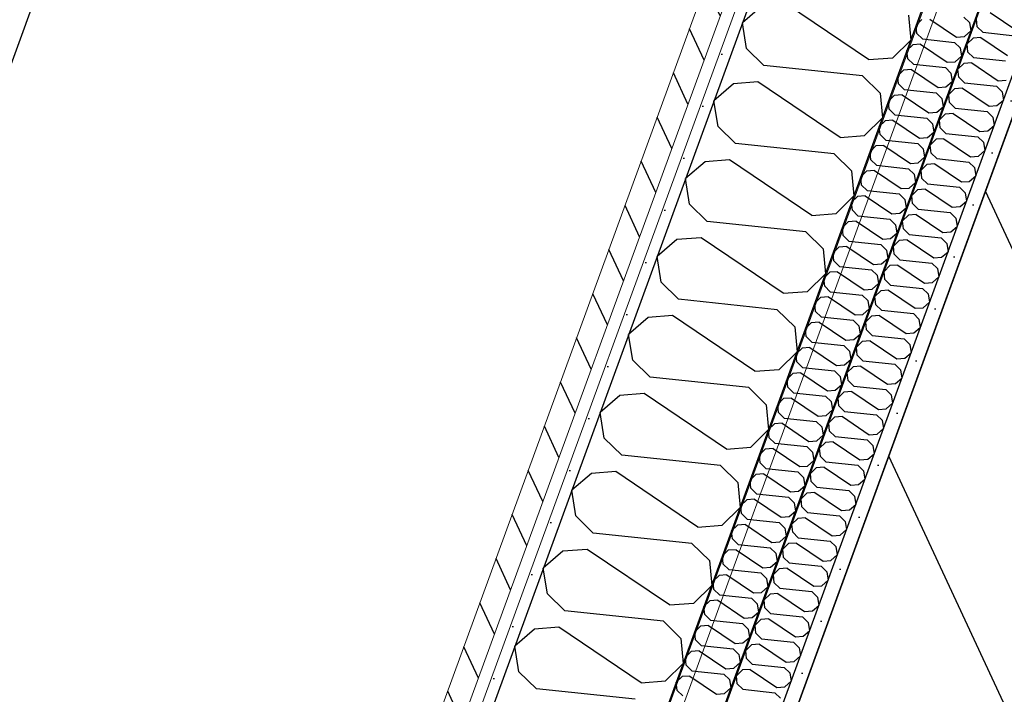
# Model space of a CAD drawing. Header units: millimetres. Extents: x 112481703 to 112588235, y 1264638581 to 1264713486.
# Tile 362 of 487: x 112574795 to 112575683, y 1264683321 to 1264683930. Entities that reach past the tile are written whole.
import ezdxf

# ---------------------------------------------------------------- set-up
doc = ezdxf.new("R2010")
doc.units = ezdxf.units.MM
doc.header["$LTSCALE"] = 0.5
doc.header["$MEASUREMENT"] = 0
doc.linetypes.add('Lang stiplet', pattern=[2116.666603, 1269.999981, -846.666622])
doc.linetypes.add('PLINE', pattern=[0])
for name, color, linetype, lineweight in [('235- Utvendig kledning og overflate', 7, 'Continuous', 0), ('236- Innvendig kledning og overflate', 7, 'Continuous', 0), ('262- Taktekking', 7, 'Continuous', 0)]:
    doc.layers.add(name, color=color, linetype=linetype, lineweight=lineweight)
for name, color, linetype in [('266- Himling og innvendig overflate#1', 7, 'Continuous'), ('862- M___Nettoareal', 7, 'Continuous'), ('862- M___Nettoareal(Polylinje)', 7, 'Continuous'), ('LA_farge_dekke_asfalt2', 7, 'Continuous'), ('Yttervegger.A225', 7, 'Continuous'), ('Yttervegger.A225 (Skravur)', 7, 'Continuous')]:
    doc.layers.add(name, color=color, linetype=linetype)
pattern_1 = [(249.956, (112557650, 1264717795), (-81.357, 29.68231), [0, -50]), (249.956, (112557682.11, 1264717756.67), (-81.357, 29.68231), [0, -50])]

# ---------------------------------------------------------------- blocks, each defined once
blk = doc.blocks.new('Korridor_14_9', base_point=(112576467.69, 1264681824.89))
at = {"layer": '862- M___Nettoareal(Polylinje)', "linetype": 'PLINE', "flags": 128}
blk.add_lwpolyline([(112572601.77, 1264674908.62), (112573784.51, 1264674477.11), (112574626.15, 1264676783.97), (112575767.2, 1264676367.67), (112576177.67, 1264676217.91), (112577188.97, 1264678989.83), (112578571.29, 1264682778.66), (112579511.2, 1264685354.88), (112580089.16, 1264686939.02), (112578574.08, 1264687491.78), (112577945.57, 1264685769.06), (112576575.95, 1264686268.75), (112573384.41, 1264677520.97), (112565766.91, 1264680300.14), (112564833.5, 1264677741.73), (112566533.44, 1264677121.53), (112567763.15, 1264676672.88), (112567763.5, 1264676673.82), (112569134.12, 1264676173.76)], close=True, dxfattribs=at)
blk = doc.blocks.new('*X106', base_point=(112557650, 1264717795))
at = {"layer": 'Yttervegger.A225 (Skravur)', "linetype": 'PLINE'}
for p, q in [((112575464.66, 1264683942.24), (112575446.93, 1264683926.94)), ((112575560.74, 1264683893.79), (112575486.62, 1264683943.94)), ((112575596.72, 1264683933.91), (112575598.8, 1264683911.38)), ((112575450.64, 1264683903.83), (112575446.93, 1264683926.94)), ((112575582.7, 1264683895.49), (112575598.8, 1264683911.38)), ((112575466.35, 1264683888.38), (112575450.64, 1264683903.83)), ((112575560.74, 1264683893.79), (112575582.7, 1264683895.49)), ((112575555.35, 1264683879.02), (112575466.35, 1264683888.38)), ((112575555.35, 1264683879.02), (112575571.06, 1264683863.57)), ((112575439, 1264683871.91), (112575421.27, 1264683856.61)), ((112575460.96, 1264683873.61), (112575439, 1264683871.91)), ((112575535.08, 1264683823.46), (112575460.96, 1264683873.61)), ((112575424.98, 1264683833.49), (112575421.27, 1264683856.61)), ((112575571.06, 1264683863.57), (112575573.14, 1264683841.05)), ((112575557.04, 1264683825.16), (112575573.14, 1264683841.05)), ((112575440.69, 1264683818.05), (112575424.98, 1264683833.49)), ((112575535.08, 1264683823.46), (112575557.04, 1264683825.16)), ((112575529.69, 1264683808.68), (112575440.69, 1264683818.05)), ((112575435.3, 1264683803.27), (112575413.34, 1264683801.57)), ((112575509.42, 1264683753.13), (112575435.3, 1264683803.27)), ((112575529.69, 1264683808.68), (112575545.4, 1264683793.24)), ((112575413.34, 1264683801.57), (112575395.61, 1264683786.28)), ((112575399.32, 1264683763.16), (112575395.61, 1264683786.28)), ((112575545.4, 1264683793.24), (112575547.48, 1264683770.72)), ((112575531.38, 1264683754.83), (112575547.48, 1264683770.72)), ((112575415.03, 1264683747.72), (112575399.32, 1264683763.16)), ((112575509.42, 1264683753.13), (112575531.38, 1264683754.83)), ((112575504.03, 1264683738.35), (112575415.03, 1264683747.72)), ((112575409.64, 1264683732.94), (112575387.68, 1264683731.24)), ((112575483.76, 1264683682.8), (112575409.64, 1264683732.94)), ((112575504.03, 1264683738.35), (112575519.74, 1264683722.91)), ((112575387.68, 1264683731.24), (112575369.95, 1264683715.95)), ((112575373.66, 1264683692.83), (112575369.95, 1264683715.95)), ((112575519.74, 1264683722.91), (112575521.82, 1264683700.39)), ((112575505.72, 1264683684.5), (112575521.82, 1264683700.39)), ((112575389.37, 1264683677.39), (112575373.66, 1264683692.83)), ((112575483.76, 1264683682.8), (112575505.72, 1264683684.5)), ((112575478.37, 1264683668.02), (112575389.37, 1264683677.39)), ((112575362.02, 1264683660.91), (112575344.29, 1264683645.61)), ((112575383.98, 1264683662.61), (112575362.02, 1264683660.91)), ((112575458.1, 1264683612.46), (112575383.98, 1264683662.61)), ((112575478.37, 1264683668.02), (112575494.08, 1264683652.58)), ((112575494.08, 1264683652.58), (112575496.16, 1264683630.05)), ((112575348, 1264683622.5), (112575344.29, 1264683645.61)), ((112575480.06, 1264683614.16), (112575496.16, 1264683630.05)), ((112575363.71, 1264683607.05), (112575348, 1264683622.5)), ((112575458.1, 1264683612.46), (112575480.06, 1264683614.16)), ((112575452.71, 1264683597.69), (112575363.71, 1264683607.05)), ((112575336.36, 1264683590.58), (112575318.63, 1264683575.28)), ((112575358.32, 1264683592.28), (112575336.36, 1264683590.58)), ((112575432.44, 1264683542.13), (112575358.32, 1264683592.28)), ((112575452.71, 1264683597.69), (112575468.42, 1264683582.24)), ((112575468.42, 1264683582.24), (112575470.5, 1264683559.72)), ((112575322.34, 1264683552.16), (112575318.63, 1264683575.28)), ((112575454.4, 1264683543.83), (112575470.5, 1264683559.72)), ((112575338.05, 1264683536.72), (112575322.34, 1264683552.16)), ((112575427.05, 1264683527.35), (112575338.05, 1264683536.72)), ((112575432.44, 1264683542.13), (112575454.4, 1264683543.83)), ((112575310.7, 1264683520.24), (112575292.97, 1264683504.95)), ((112575332.66, 1264683521.94), (112575310.7, 1264683520.24)), ((112575406.78, 1264683471.8), (112575332.66, 1264683521.94)), ((112575427.05, 1264683527.35), (112575442.76, 1264683511.91)), ((112575442.76, 1264683511.91), (112575444.84, 1264683489.39)), ((112575296.68, 1264683481.83), (112575292.97, 1264683504.95)), ((112575428.74, 1264683473.5), (112575444.84, 1264683489.39)), ((112575312.39, 1264683466.39), (112575296.68, 1264683481.83)), ((112575401.39, 1264683457.02), (112575312.39, 1264683466.39)), ((112575406.78, 1264683471.8), (112575428.74, 1264683473.5)), ((112575401.39, 1264683457.02), (112575417.1, 1264683441.58)), ((112575285.04, 1264683449.91), (112575267.31, 1264683434.62)), ((112575307, 1264683451.61), (112575285.04, 1264683449.91)), ((112575381.12, 1264683401.47), (112575307, 1264683451.61)), ((112575417.1, 1264683441.58), (112575419.18, 1264683419.06)), ((112575271.02, 1264683411.5), (112575267.31, 1264683434.62)), ((112575403.08, 1264683403.17), (112575419.18, 1264683419.06)), ((112575286.73, 1264683396.06), (112575271.02, 1264683411.5)), ((112575375.73, 1264683386.69), (112575286.73, 1264683396.06)), ((112575381.12, 1264683401.47), (112575403.08, 1264683403.17)), ((112575375.73, 1264683386.69), (112575391.44, 1264683371.25)), ((112575259.38, 1264683379.58), (112575241.65, 1264683364.28)), ((112575281.34, 1264683381.28), (112575259.38, 1264683379.58)), ((112575355.46, 1264683331.13), (112575281.34, 1264683381.28)), ((112575391.44, 1264683371.25), (112575393.52, 1264683348.72)), ((112575245.36, 1264683341.17), (112575241.65, 1264683364.28)), ((112575261.07, 1264683325.72), (112575245.36, 1264683341.17)), ((112575377.42, 1264683332.83), (112575393.52, 1264683348.72)), ((112575355.46, 1264683331.13), (112575377.42, 1264683332.83)), ((112575350.07, 1264683316.36), (112575261.07, 1264683325.72))]:
    blk.add_line(p, q, dxfattribs=at)
blk = doc.blocks.new('*X567', base_point=(112557650, 1264717795))
at = {"layer": 'Yttervegger.A225 (Skravur)', "linetype": 'PLINE'}
for p, q in [((112575670.35, 1264683936.41), (112575694.39, 1264683920.15)), ((112575658.68, 1264683923.4), (112575658.01, 1264683930.71)), ((112575663.78, 1264683918.39), (112575658.68, 1264683923.4)), ((112575654.91, 1264683913.05), (112575649.69, 1264683907.9)), ((112575662.03, 1264683913.6), (112575654.91, 1264683913.05)), ((112575662.03, 1264683913.6), (112575686.07, 1264683897.34)), ((112575663.78, 1264683918.39), (112575692.64, 1264683915.36)), ((112575650.36, 1264683900.59), (112575649.69, 1264683907.9)), ((112575655.45, 1264683895.58), (112575650.36, 1264683900.59)), ((112575655.45, 1264683895.58), (112575684.32, 1264683892.54)), ((112575646.58, 1264683890.24), (112575641.36, 1264683885.09)), ((112575642.04, 1264683877.78), (112575641.36, 1264683885.09)), ((112575653.71, 1264683890.79), (112575646.58, 1264683890.24)), ((112575653.71, 1264683890.79), (112575677.75, 1264683874.53)), ((112575647.13, 1264683872.77), (112575642.04, 1264683877.78)), ((112575677.75, 1264683874.53), (112575684.87, 1264683875.08)), ((112575638.26, 1264683867.43), (112575633.04, 1264683862.27)), ((112575645.38, 1264683867.98), (112575638.26, 1264683867.43)), ((112575645.38, 1264683867.98), (112575669.42, 1264683851.72)), ((112575647.13, 1264683872.77), (112575676, 1264683869.73)), ((112575676, 1264683869.73), (112575681.09, 1264683864.73)), ((112575633.72, 1264683854.97), (112575633.04, 1264683862.27)), ((112575676.55, 1264683852.27), (112575682.29, 1264683857.23)), ((112575681.09, 1264683864.73), (112575682.29, 1264683857.23)), ((112575638.81, 1264683849.96), (112575633.72, 1264683854.97)), ((112575638.81, 1264683849.96), (112575667.67, 1264683846.92)), ((112575669.42, 1264683851.72), (112575676.55, 1264683852.27)), ((112575629.94, 1264683844.62), (112575624.72, 1264683839.46)), ((112575625.39, 1264683832.16), (112575624.72, 1264683839.46)), ((112575637.06, 1264683845.17), (112575629.94, 1264683844.62)), ((112575637.06, 1264683845.17), (112575661.1, 1264683828.91)), ((112575667.67, 1264683846.92), (112575672.77, 1264683841.92)), ((112575672.77, 1264683841.92), (112575673.97, 1264683834.42)), ((112575630.49, 1264683827.15), (112575625.39, 1264683832.16)), ((112575668.22, 1264683829.46), (112575673.97, 1264683834.42)), ((112575621.62, 1264683821.81), (112575616.4, 1264683816.65)), ((112575628.74, 1264683822.36), (112575621.62, 1264683821.81)), ((112575628.74, 1264683822.36), (112575652.78, 1264683806.1)), ((112575630.49, 1264683827.15), (112575659.35, 1264683824.11)), ((112575659.35, 1264683824.11), (112575664.45, 1264683819.11)), ((112575661.1, 1264683828.91), (112575668.22, 1264683829.46)), ((112575617.07, 1264683809.35), (112575616.4, 1264683816.65)), ((112575664.45, 1264683819.11), (112575665.65, 1264683811.61)), ((112575622.17, 1264683804.34), (112575617.07, 1264683809.35)), ((112575622.17, 1264683804.34), (112575651.03, 1264683801.3)), ((112575652.78, 1264683806.1), (112575659.9, 1264683806.65)), ((112575659.9, 1264683806.65), (112575665.65, 1264683811.61)), ((112575613.3, 1264683799), (112575608.07, 1264683793.84)), ((112575620.42, 1264683799.55), (112575613.3, 1264683799)), ((112575620.42, 1264683799.55), (112575644.46, 1264683783.28)), ((112575651.03, 1264683801.3), (112575656.12, 1264683796.29)), ((112575656.12, 1264683796.29), (112575657.33, 1264683788.8)), ((112575608.75, 1264683786.54), (112575608.07, 1264683793.84)), ((112575613.84, 1264683781.53), (112575608.75, 1264683786.54)), ((112575651.58, 1264683783.84), (112575657.33, 1264683788.8)), ((112575612.1, 1264683776.74), (112575604.97, 1264683776.19)), ((112575612.1, 1264683776.74), (112575636.13, 1264683760.47)), ((112575613.84, 1264683781.53), (112575642.71, 1264683778.49)), ((112575642.71, 1264683778.49), (112575647.8, 1264683773.48)), ((112575644.46, 1264683783.28), (112575651.58, 1264683783.84)), ((112575604.97, 1264683776.19), (112575599.75, 1264683771.03)), ((112575600.43, 1264683763.73), (112575599.75, 1264683771.03)), ((112575647.8, 1264683773.48), (112575649.01, 1264683765.99)), ((112575605.52, 1264683758.72), (112575600.43, 1264683763.73)), ((112575605.52, 1264683758.72), (112575634.39, 1264683755.68)), ((112575636.13, 1264683760.47), (112575643.26, 1264683761.03)), ((112575643.26, 1264683761.03), (112575649.01, 1264683765.99)), ((112575596.65, 1264683753.38), (112575591.43, 1264683748.22)), ((112575603.77, 1264683753.93), (112575596.65, 1264683753.38)), ((112575603.77, 1264683753.93), (112575627.81, 1264683737.66)), ((112575634.39, 1264683755.68), (112575639.48, 1264683750.67)), ((112575639.48, 1264683750.67), (112575640.68, 1264683743.18)), ((112575592.11, 1264683740.92), (112575591.43, 1264683748.22)), ((112575597.2, 1264683735.91), (112575592.11, 1264683740.92)), ((112575634.93, 1264683738.21), (112575640.68, 1264683743.18)), ((112575597.2, 1264683735.91), (112575626.06, 1264683732.87)), ((112575626.06, 1264683732.87), (112575631.16, 1264683727.86)), ((112575627.81, 1264683737.66), (112575634.93, 1264683738.21)), ((112575588.33, 1264683730.57), (112575583.11, 1264683725.41)), ((112575583.78, 1264683718.11), (112575583.11, 1264683725.41)), ((112575595.45, 1264683731.12), (112575588.33, 1264683730.57)), ((112575595.45, 1264683731.12), (112575619.49, 1264683714.85)), ((112575631.16, 1264683727.86), (112575632.36, 1264683720.37)), ((112575588.88, 1264683713.1), (112575583.78, 1264683718.11)), ((112575619.49, 1264683714.85), (112575626.61, 1264683715.4)), ((112575626.61, 1264683715.4), (112575632.36, 1264683720.37)), ((112575580.01, 1264683707.75), (112575574.79, 1264683702.6)), ((112575587.13, 1264683708.31), (112575580.01, 1264683707.75)), ((112575587.13, 1264683708.31), (112575611.17, 1264683692.04)), ((112575588.88, 1264683713.1), (112575617.74, 1264683710.06)), ((112575617.74, 1264683710.06), (112575622.84, 1264683705.05)), ((112575575.46, 1264683695.3), (112575574.79, 1264683702.6)), ((112575618.29, 1264683692.59), (112575624.04, 1264683697.55)), ((112575622.84, 1264683705.05), (112575624.04, 1264683697.55)), ((112575580.56, 1264683690.29), (112575575.46, 1264683695.3)), ((112575580.56, 1264683690.29), (112575609.42, 1264683687.25)), ((112575611.17, 1264683692.04), (112575618.29, 1264683692.59)), ((112575571.68, 1264683684.94), (112575566.46, 1264683679.79)), ((112575567.14, 1264683672.49), (112575566.46, 1264683679.79)), ((112575578.81, 1264683685.5), (112575571.68, 1264683684.94)), ((112575578.81, 1264683685.5), (112575602.85, 1264683669.23)), ((112575609.42, 1264683687.25), (112575614.51, 1264683682.24)), ((112575614.51, 1264683682.24), (112575615.72, 1264683674.74)), ((112575572.23, 1264683667.48), (112575567.14, 1264683672.49)), ((112575602.85, 1264683669.23), (112575609.97, 1264683669.78)), ((112575609.97, 1264683669.78), (112575615.72, 1264683674.74)), ((112575563.36, 1264683662.13), (112575558.14, 1264683656.98)), ((112575570.48, 1264683662.68), (112575563.36, 1264683662.13)), ((112575570.48, 1264683662.68), (112575594.52, 1264683646.42)), ((112575572.23, 1264683667.48), (112575601.1, 1264683664.44)), ((112575601.1, 1264683664.44), (112575606.19, 1264683659.43)), ((112575558.82, 1264683649.68), (112575558.14, 1264683656.98)), ((112575606.19, 1264683659.43), (112575607.39, 1264683651.93)), ((112575563.91, 1264683644.67), (112575558.82, 1264683649.68)), ((112575563.91, 1264683644.67), (112575592.77, 1264683641.63)), ((112575594.52, 1264683646.42), (112575601.65, 1264683646.97)), ((112575601.65, 1264683646.97), (112575607.39, 1264683651.93)), ((112575555.04, 1264683639.32), (112575549.82, 1264683634.17)), ((112575562.16, 1264683639.87), (112575555.04, 1264683639.32)), ((112575562.16, 1264683639.87), (112575586.2, 1264683623.61)), ((112575592.77, 1264683641.63), (112575597.87, 1264683636.62)), ((112575597.87, 1264683636.62), (112575599.07, 1264683629.12)), ((112575550.49, 1264683626.86), (112575549.82, 1264683634.17)), ((112575555.59, 1264683621.86), (112575550.49, 1264683626.86)), ((112575593.32, 1264683624.16), (112575599.07, 1264683629.12)), ((112575546.72, 1264683616.51), (112575541.5, 1264683611.36)), ((112575553.84, 1264683617.06), (112575546.72, 1264683616.51)), ((112575553.84, 1264683617.06), (112575577.88, 1264683600.8)), ((112575555.59, 1264683621.86), (112575584.45, 1264683618.82)), ((112575584.45, 1264683618.82), (112575589.55, 1264683613.81)), ((112575586.2, 1264683623.61), (112575593.32, 1264683624.16)), ((112575542.17, 1264683604.05), (112575541.5, 1264683611.36)), ((112575589.55, 1264683613.81), (112575590.75, 1264683606.31)), ((112575547.27, 1264683599.05), (112575542.17, 1264683604.05)), ((112575547.27, 1264683599.05), (112575576.13, 1264683596.01)), ((112575577.88, 1264683600.8), (112575585, 1264683601.35)), ((112575585, 1264683601.35), (112575590.75, 1264683606.31)), ((112575538.4, 1264683593.7), (112575533.17, 1264683588.55)), ((112575545.52, 1264683594.25), (112575538.4, 1264683593.7)), ((112575545.52, 1264683594.25), (112575569.56, 1264683577.99)), ((112575576.13, 1264683596.01), (112575581.22, 1264683591)), ((112575581.22, 1264683591), (112575582.43, 1264683583.5)), ((112575533.85, 1264683581.24), (112575533.17, 1264683588.55)), ((112575538.94, 1264683576.24), (112575533.85, 1264683581.24)), ((112575576.68, 1264683578.54), (112575582.43, 1264683583.5)), ((112575538.94, 1264683576.24), (112575567.81, 1264683573.2)), ((112575567.81, 1264683573.2), (112575572.9, 1264683568.19)), ((112575569.56, 1264683577.99), (112575576.68, 1264683578.54)), ((112575530.07, 1264683570.89), (112575524.85, 1264683565.74)), ((112575525.53, 1264683558.43), (112575524.85, 1264683565.74)), ((112575537.2, 1264683571.44), (112575530.07, 1264683570.89)), ((112575537.2, 1264683571.44), (112575561.23, 1264683555.18)), ((112575572.9, 1264683568.19), (112575574.11, 1264683560.69)), ((112575530.62, 1264683553.42), (112575525.53, 1264683558.43)), ((112575561.23, 1264683555.18), (112575568.36, 1264683555.73)), ((112575568.36, 1264683555.73), (112575574.11, 1264683560.69)), ((112575521.75, 1264683548.08), (112575516.53, 1264683542.93)), ((112575528.87, 1264683548.63), (112575521.75, 1264683548.08)), ((112575528.87, 1264683548.63), (112575552.91, 1264683532.37)), ((112575530.62, 1264683553.42), (112575559.49, 1264683550.39)), ((112575559.49, 1264683550.39), (112575564.58, 1264683545.38)), ((112575517.21, 1264683535.62), (112575516.53, 1264683542.93)), ((112575560.03, 1264683532.92), (112575565.78, 1264683537.88)), ((112575564.58, 1264683545.38), (112575565.78, 1264683537.88)), ((112575522.3, 1264683530.61), (112575517.21, 1264683535.62)), ((112575522.3, 1264683530.61), (112575551.16, 1264683527.58)), ((112575552.91, 1264683532.37), (112575560.03, 1264683532.92)), ((112575513.43, 1264683525.27), (112575508.21, 1264683520.12)), ((112575508.88, 1264683512.81), (112575508.21, 1264683520.12)), ((112575520.55, 1264683525.82), (112575513.43, 1264683525.27)), ((112575520.55, 1264683525.82), (112575544.59, 1264683509.56)), ((112575551.16, 1264683527.58), (112575556.26, 1264683522.57)), ((112575556.26, 1264683522.57), (112575557.46, 1264683515.07)), ((112575513.98, 1264683507.8), (112575508.88, 1264683512.81)), ((112575544.59, 1264683509.56), (112575551.71, 1264683510.11)), ((112575551.71, 1264683510.11), (112575557.46, 1264683515.07)), ((112575505.11, 1264683502.46), (112575499.89, 1264683497.31)), ((112575512.23, 1264683503.01), (112575505.11, 1264683502.46)), ((112575512.23, 1264683503.01), (112575536.27, 1264683486.75)), ((112575513.98, 1264683507.8), (112575542.84, 1264683504.77)), ((112575542.84, 1264683504.77), (112575547.94, 1264683499.76)), ((112575500.56, 1264683490), (112575499.89, 1264683497.31)), ((112575543.39, 1264683487.3), (112575549.14, 1264683492.26)), ((112575547.94, 1264683499.76), (112575549.14, 1264683492.26)), ((112575505.66, 1264683484.99), (112575500.56, 1264683490)), ((112575505.66, 1264683484.99), (112575534.52, 1264683481.96)), ((112575536.27, 1264683486.75), (112575543.39, 1264683487.3)), ((112575496.78, 1264683479.65), (112575491.56, 1264683474.5)), ((112575492.24, 1264683467.19), (112575491.56, 1264683474.5)), ((112575503.91, 1264683480.2), (112575496.78, 1264683479.65)), ((112575503.91, 1264683480.2), (112575527.95, 1264683463.94)), ((112575534.52, 1264683481.96), (112575539.61, 1264683476.95)), ((112575539.61, 1264683476.95), (112575540.82, 1264683469.45)), ((112575497.33, 1264683462.18), (112575492.24, 1264683467.19)), ((112575535.07, 1264683464.49), (112575540.82, 1264683469.45)), ((112575488.46, 1264683456.84), (112575483.24, 1264683451.68)), ((112575495.58, 1264683457.39), (112575488.46, 1264683456.84)), ((112575495.58, 1264683457.39), (112575519.62, 1264683441.13)), ((112575497.33, 1264683462.18), (112575526.2, 1264683459.14)), ((112575526.2, 1264683459.14), (112575531.29, 1264683454.14)), ((112575527.95, 1264683463.94), (112575535.07, 1264683464.49)), ((112575483.92, 1264683444.38), (112575483.24, 1264683451.68)), ((112575531.29, 1264683454.14), (112575532.5, 1264683446.64)), ((112575489.01, 1264683439.37), (112575483.92, 1264683444.38)), ((112575489.01, 1264683439.37), (112575517.87, 1264683436.33)), ((112575519.62, 1264683441.13), (112575526.75, 1264683441.68)), ((112575526.75, 1264683441.68), (112575532.5, 1264683446.64)), ((112575480.14, 1264683434.03), (112575474.92, 1264683428.87)), ((112575487.26, 1264683434.58), (112575480.14, 1264683434.03)), ((112575487.26, 1264683434.58), (112575511.3, 1264683418.32)), ((112575517.87, 1264683436.33), (112575522.97, 1264683431.33)), ((112575522.97, 1264683431.33), (112575524.17, 1264683423.83)), ((112575475.59, 1264683421.57), (112575474.92, 1264683428.87)), ((112575480.69, 1264683416.56), (112575475.59, 1264683421.57)), ((112575518.42, 1264683418.87), (112575524.17, 1264683423.83)), ((112575480.69, 1264683416.56), (112575509.55, 1264683413.52)), ((112575509.55, 1264683413.52), (112575514.65, 1264683408.52)), ((112575511.3, 1264683418.32), (112575518.42, 1264683418.87)), ((112575471.82, 1264683411.22), (112575466.6, 1264683406.06)), ((112575467.27, 1264683398.76), (112575466.6, 1264683406.06)), ((112575478.94, 1264683411.77), (112575471.82, 1264683411.22)), ((112575478.94, 1264683411.77), (112575502.98, 1264683395.51)), ((112575514.65, 1264683408.52), (112575515.85, 1264683401.02)), ((112575472.37, 1264683393.75), (112575467.27, 1264683398.76)), ((112575502.98, 1264683395.51), (112575510.1, 1264683396.06)), ((112575510.1, 1264683396.06), (112575515.85, 1264683401.02)), ((112575463.5, 1264683388.41), (112575458.27, 1264683383.25)), ((112575470.62, 1264683388.96), (112575463.5, 1264683388.41)), ((112575470.62, 1264683388.96), (112575494.66, 1264683372.69)), ((112575472.37, 1264683393.75), (112575501.23, 1264683390.71)), ((112575501.23, 1264683390.71), (112575506.32, 1264683385.7)), ((112575506.32, 1264683385.7), (112575507.53, 1264683378.21)), ((112575458.95, 1264683375.95), (112575458.27, 1264683383.25)), ((112575501.78, 1264683373.25), (112575507.53, 1264683378.21)), ((112575464.04, 1264683370.94), (112575458.95, 1264683375.95)), ((112575464.04, 1264683370.94), (112575492.91, 1264683367.9)), ((112575492.91, 1264683367.9), (112575498, 1264683362.89)), ((112575494.66, 1264683372.69), (112575501.78, 1264683373.25)), ((112575455.17, 1264683365.6), (112575449.95, 1264683360.44)), ((112575450.63, 1264683353.14), (112575449.95, 1264683360.44)), ((112575462.3, 1264683366.15), (112575455.17, 1264683365.6)), ((112575462.3, 1264683366.15), (112575486.33, 1264683349.88)), ((112575498, 1264683362.89), (112575499.21, 1264683355.4)), ((112575455.72, 1264683348.13), (112575450.63, 1264683353.14)), ((112575486.33, 1264683349.88), (112575493.46, 1264683350.44)), ((112575493.46, 1264683350.44), (112575499.21, 1264683355.4)), ((112575446.85, 1264683342.79), (112575441.63, 1264683337.63)), ((112575453.97, 1264683343.34), (112575446.85, 1264683342.79)), ((112575453.97, 1264683343.34), (112575478.01, 1264683327.07)), ((112575455.72, 1264683348.13), (112575484.59, 1264683345.09)), ((112575484.59, 1264683345.09), (112575489.68, 1264683340.08)), ((112575442.31, 1264683330.33), (112575441.63, 1264683337.63)), ((112575485.13, 1264683327.62), (112575490.88, 1264683332.59)), ((112575489.68, 1264683340.08), (112575490.88, 1264683332.59)), ((112575447.4, 1264683325.32), (112575442.31, 1264683330.33)), ((112575447.4, 1264683325.32), (112575476.26, 1264683322.28)), ((112575478.01, 1264683327.07), (112575485.13, 1264683327.62)), ((112575476.26, 1264683322.28), (112575481.36, 1264683317.27))]:
    blk.add_line(p, q, dxfattribs=at)
blk = doc.blocks.new('*X571', base_point=(112557650, 1264717795))
at = {"layer": 'Yttervegger.A225 (Skravur)', "linetype": 'PLINE'}
for p, q in [((112575608.87, 1264683929.84), (112575603.65, 1264683924.69)), ((112575616, 1264683930.4), (112575640.04, 1264683914.13)), ((112575646.61, 1264683932.15), (112575651.7, 1264683927.14)), ((112575604.33, 1264683917.39), (112575603.65, 1264683924.69)), ((112575647.16, 1264683914.68), (112575652.91, 1264683919.64)), ((112575651.7, 1264683927.14), (112575652.91, 1264683919.64)), ((112575609.42, 1264683912.38), (112575604.33, 1264683917.39)), ((112575609.42, 1264683912.38), (112575638.29, 1264683909.34)), ((112575640.04, 1264683914.13), (112575647.16, 1264683914.68)), ((112575600.55, 1264683907.03), (112575595.33, 1264683901.88)), ((112575596.01, 1264683894.57), (112575595.33, 1264683901.88)), ((112575607.67, 1264683907.58), (112575600.55, 1264683907.03)), ((112575607.67, 1264683907.58), (112575631.71, 1264683891.32)), ((112575638.29, 1264683909.34), (112575643.38, 1264683904.33)), ((112575643.38, 1264683904.33), (112575644.58, 1264683896.83)), ((112575601.1, 1264683889.57), (112575596.01, 1264683894.57)), ((112575631.71, 1264683891.32), (112575638.84, 1264683891.87)), ((112575638.84, 1264683891.87), (112575644.58, 1264683896.83)), ((112575592.23, 1264683884.22), (112575587.01, 1264683879.07)), ((112575599.35, 1264683884.77), (112575592.23, 1264683884.22)), ((112575599.35, 1264683884.77), (112575623.39, 1264683868.51)), ((112575601.1, 1264683889.57), (112575629.96, 1264683886.53)), ((112575629.96, 1264683886.53), (112575635.06, 1264683881.52)), ((112575587.68, 1264683871.76), (112575587.01, 1264683879.07)), ((112575635.06, 1264683881.52), (112575636.26, 1264683874.02)), ((112575592.78, 1264683866.76), (112575587.68, 1264683871.76)), ((112575592.78, 1264683866.76), (112575621.64, 1264683863.72)), ((112575623.39, 1264683868.51), (112575630.51, 1264683869.06)), ((112575630.51, 1264683869.06), (112575636.26, 1264683874.02)), ((112575583.91, 1264683861.41), (112575578.69, 1264683856.26)), ((112575591.03, 1264683861.96), (112575583.91, 1264683861.41)), ((112575591.03, 1264683861.96), (112575615.07, 1264683845.7)), ((112575621.64, 1264683863.72), (112575626.74, 1264683858.71)), ((112575626.74, 1264683858.71), (112575627.94, 1264683851.21)), ((112575579.36, 1264683848.95), (112575578.69, 1264683856.26)), ((112575584.46, 1264683843.95), (112575579.36, 1264683848.95)), ((112575622.19, 1264683846.25), (112575627.94, 1264683851.21)), ((112575575.59, 1264683838.6), (112575570.36, 1264683833.45)), ((112575582.71, 1264683839.15), (112575575.59, 1264683838.6)), ((112575582.71, 1264683839.15), (112575606.75, 1264683822.89)), ((112575584.46, 1264683843.95), (112575613.32, 1264683840.91)), ((112575613.32, 1264683840.91), (112575618.41, 1264683835.9)), ((112575615.07, 1264683845.7), (112575622.19, 1264683846.25)), ((112575571.04, 1264683826.14), (112575570.36, 1264683833.45)), ((112575618.41, 1264683835.9), (112575619.62, 1264683828.4)), ((112575576.13, 1264683821.13), (112575571.04, 1264683826.14)), ((112575576.13, 1264683821.13), (112575605, 1264683818.1)), ((112575606.75, 1264683822.89), (112575613.87, 1264683823.44)), ((112575613.87, 1264683823.44), (112575619.62, 1264683828.4)), ((112575567.26, 1264683815.79), (112575562.04, 1264683810.64)), ((112575574.39, 1264683816.34), (112575567.26, 1264683815.79)), ((112575574.39, 1264683816.34), (112575598.42, 1264683800.08)), ((112575605, 1264683818.1), (112575610.09, 1264683813.09)), ((112575610.09, 1264683813.09), (112575611.3, 1264683805.59)), ((112575562.72, 1264683803.33), (112575562.04, 1264683810.64)), ((112575567.81, 1264683798.32), (112575562.72, 1264683803.33)), ((112575605.55, 1264683800.63), (112575611.3, 1264683805.59)), ((112575567.81, 1264683798.32), (112575596.68, 1264683795.29)), ((112575596.68, 1264683795.29), (112575601.77, 1264683790.28)), ((112575598.42, 1264683800.08), (112575605.55, 1264683800.63)), ((112575558.94, 1264683792.98), (112575553.72, 1264683787.83)), ((112575554.4, 1264683780.52), (112575553.72, 1264683787.83)), ((112575566.06, 1264683793.53), (112575558.94, 1264683792.98)), ((112575566.06, 1264683793.53), (112575590.1, 1264683777.27)), ((112575601.77, 1264683790.28), (112575602.97, 1264683782.78)), ((112575559.49, 1264683775.51), (112575554.4, 1264683780.52)), ((112575590.1, 1264683777.27), (112575597.22, 1264683777.82)), ((112575597.22, 1264683777.82), (112575602.97, 1264683782.78)), ((112575550.62, 1264683770.17), (112575545.4, 1264683765.02)), ((112575557.74, 1264683770.72), (112575550.62, 1264683770.17)), ((112575557.74, 1264683770.72), (112575581.78, 1264683754.46)), ((112575559.49, 1264683775.51), (112575588.35, 1264683772.48)), ((112575588.35, 1264683772.48), (112575593.45, 1264683767.47)), ((112575593.45, 1264683767.47), (112575594.65, 1264683759.97)), ((112575546.07, 1264683757.71), (112575545.4, 1264683765.02)), ((112575588.9, 1264683755.01), (112575594.65, 1264683759.97)), ((112575551.17, 1264683752.7), (112575546.07, 1264683757.71)), ((112575551.17, 1264683752.7), (112575580.03, 1264683749.67)), ((112575581.78, 1264683754.46), (112575588.9, 1264683755.01)), ((112575542.3, 1264683747.36), (112575537.08, 1264683742.21)), ((112575537.75, 1264683734.9), (112575537.08, 1264683742.21)), ((112575549.42, 1264683747.91), (112575542.3, 1264683747.36)), ((112575549.42, 1264683747.91), (112575573.46, 1264683731.65)), ((112575580.03, 1264683749.67), (112575585.13, 1264683744.66)), ((112575585.13, 1264683744.66), (112575586.33, 1264683737.16)), ((112575542.85, 1264683729.89), (112575537.75, 1264683734.9)), ((112575573.46, 1264683731.65), (112575580.58, 1264683732.2)), ((112575580.58, 1264683732.2), (112575586.33, 1264683737.16)), ((112575533.97, 1264683724.55), (112575528.75, 1264683719.4)), ((112575541.1, 1264683725.1), (112575533.97, 1264683724.55)), ((112575541.1, 1264683725.1), (112575565.14, 1264683708.84)), ((112575542.85, 1264683729.89), (112575571.71, 1264683726.85)), ((112575571.71, 1264683726.85), (112575576.8, 1264683721.85)), ((112575529.43, 1264683712.09), (112575528.75, 1264683719.4)), ((112575572.26, 1264683709.39), (112575578.01, 1264683714.35)), ((112575576.8, 1264683721.85), (112575578.01, 1264683714.35)), ((112575534.52, 1264683707.08), (112575529.43, 1264683712.09)), ((112575534.52, 1264683707.08), (112575563.39, 1264683704.04)), ((112575565.14, 1264683708.84), (112575572.26, 1264683709.39)), ((112575525.65, 1264683701.74), (112575520.43, 1264683696.58)), ((112575521.11, 1264683689.28), (112575520.43, 1264683696.58)), ((112575532.77, 1264683702.29), (112575525.65, 1264683701.74)), ((112575532.77, 1264683702.29), (112575556.81, 1264683686.03)), ((112575563.39, 1264683704.04), (112575568.48, 1264683699.04)), ((112575568.48, 1264683699.04), (112575569.69, 1264683691.54)), ((112575526.2, 1264683684.27), (112575521.11, 1264683689.28)), ((112575563.94, 1264683686.58), (112575569.69, 1264683691.54)), ((112575517.33, 1264683678.93), (112575512.11, 1264683673.77)), ((112575524.45, 1264683679.48), (112575517.33, 1264683678.93)), ((112575524.45, 1264683679.48), (112575548.49, 1264683663.22)), ((112575526.2, 1264683684.27), (112575555.06, 1264683681.23)), ((112575555.06, 1264683681.23), (112575560.16, 1264683676.23)), ((112575556.81, 1264683686.03), (112575563.94, 1264683686.58)), ((112575512.78, 1264683666.47), (112575512.11, 1264683673.77)), ((112575560.16, 1264683676.23), (112575561.36, 1264683668.73)), ((112575517.88, 1264683661.46), (112575512.78, 1264683666.47)), ((112575517.88, 1264683661.46), (112575546.74, 1264683658.42)), ((112575548.49, 1264683663.22), (112575555.61, 1264683663.77)), ((112575555.61, 1264683663.77), (112575561.36, 1264683668.73)), ((112575509.01, 1264683656.12), (112575503.79, 1264683650.96)), ((112575516.13, 1264683656.67), (112575509.01, 1264683656.12)), ((112575516.13, 1264683656.67), (112575540.17, 1264683640.41)), ((112575546.74, 1264683658.42), (112575551.84, 1264683653.41)), ((112575551.84, 1264683653.41), (112575553.04, 1264683645.92)), ((112575504.46, 1264683643.66), (112575503.79, 1264683650.96)), ((112575509.56, 1264683638.65), (112575504.46, 1264683643.66)), ((112575547.29, 1264683640.96), (112575553.04, 1264683645.92)), ((112575509.56, 1264683638.65), (112575538.42, 1264683635.61)), ((112575538.42, 1264683635.61), (112575543.51, 1264683630.6)), ((112575540.17, 1264683640.41), (112575547.29, 1264683640.96)), ((112575500.69, 1264683633.31), (112575495.46, 1264683628.15)), ((112575496.14, 1264683620.85), (112575495.46, 1264683628.15)), ((112575507.81, 1264683633.86), (112575500.69, 1264683633.31)), ((112575507.81, 1264683633.86), (112575531.85, 1264683617.59)), ((112575543.51, 1264683630.6), (112575544.72, 1264683623.11)), ((112575501.23, 1264683615.84), (112575496.14, 1264683620.85)), ((112575531.85, 1264683617.59), (112575538.97, 1264683618.15)), ((112575538.97, 1264683618.15), (112575544.72, 1264683623.11)), ((112575492.36, 1264683610.5), (112575487.14, 1264683605.34)), ((112575499.49, 1264683611.05), (112575492.36, 1264683610.5)), ((112575499.49, 1264683611.05), (112575523.52, 1264683594.78)), ((112575501.23, 1264683615.84), (112575530.1, 1264683612.8)), ((112575530.1, 1264683612.8), (112575535.19, 1264683607.79)), ((112575535.19, 1264683607.79), (112575536.4, 1264683600.3)), ((112575487.82, 1264683598.04), (112575487.14, 1264683605.34)), ((112575530.65, 1264683595.34), (112575536.4, 1264683600.3)), ((112575492.91, 1264683593.03), (112575487.82, 1264683598.04)), ((112575492.91, 1264683593.03), (112575521.78, 1264683589.99)), ((112575521.78, 1264683589.99), (112575526.87, 1264683584.98)), ((112575523.52, 1264683594.78), (112575530.65, 1264683595.34)), ((112575484.04, 1264683587.69), (112575478.82, 1264683582.53)), ((112575479.5, 1264683575.23), (112575478.82, 1264683582.53)), ((112575491.16, 1264683588.24), (112575484.04, 1264683587.69)), ((112575491.16, 1264683588.24), (112575515.2, 1264683571.97)), ((112575526.87, 1264683584.98), (112575528.07, 1264683577.49)), ((112575484.59, 1264683570.22), (112575479.5, 1264683575.23)), ((112575515.2, 1264683571.97), (112575522.32, 1264683572.52)), ((112575522.32, 1264683572.52), (112575528.07, 1264683577.49)), ((112575475.72, 1264683564.88), (112575470.5, 1264683559.72)), ((112575482.84, 1264683565.43), (112575475.72, 1264683564.88)), ((112575482.84, 1264683565.43), (112575506.88, 1264683549.16)), ((112575484.59, 1264683570.22), (112575513.45, 1264683567.18)), ((112575513.45, 1264683567.18), (112575518.55, 1264683562.17)), ((112575471.17, 1264683552.42), (112575470.5, 1264683559.72)), ((112575514, 1264683549.71), (112575519.75, 1264683554.68)), ((112575518.55, 1264683562.17), (112575519.75, 1264683554.68)), ((112575476.27, 1264683547.41), (112575471.17, 1264683552.42)), ((112575476.27, 1264683547.41), (112575505.13, 1264683544.37)), ((112575506.88, 1264683549.16), (112575514, 1264683549.71)), ((112575467.4, 1264683542.06), (112575462.18, 1264683536.91)), ((112575462.85, 1264683529.61), (112575462.18, 1264683536.91)), ((112575474.52, 1264683542.62), (112575467.4, 1264683542.06)), ((112575474.52, 1264683542.62), (112575498.56, 1264683526.35)), ((112575505.13, 1264683544.37), (112575510.23, 1264683539.36)), ((112575510.23, 1264683539.36), (112575511.43, 1264683531.86)), ((112575467.95, 1264683524.6), (112575462.85, 1264683529.61)), ((112575505.68, 1264683526.9), (112575511.43, 1264683531.86)), ((112575459.07, 1264683519.25), (112575453.85, 1264683514.1)), ((112575466.2, 1264683519.81), (112575459.07, 1264683519.25)), ((112575466.2, 1264683519.81), (112575490.24, 1264683503.54)), ((112575467.95, 1264683524.6), (112575496.81, 1264683521.56)), ((112575496.81, 1264683521.56), (112575501.9, 1264683516.55)), ((112575498.56, 1264683526.35), (112575505.68, 1264683526.9)), ((112575454.53, 1264683506.8), (112575453.85, 1264683514.1)), ((112575501.9, 1264683516.55), (112575503.11, 1264683509.05)), ((112575459.62, 1264683501.79), (112575454.53, 1264683506.8)), ((112575459.62, 1264683501.79), (112575488.49, 1264683498.75)), ((112575490.24, 1264683503.54), (112575497.36, 1264683504.09)), ((112575497.36, 1264683504.09), (112575503.11, 1264683509.05)), ((112575450.75, 1264683496.44), (112575445.53, 1264683491.29)), ((112575457.87, 1264683496.99), (112575450.75, 1264683496.44)), ((112575457.87, 1264683496.99), (112575481.91, 1264683480.73)), ((112575488.49, 1264683498.75), (112575493.58, 1264683493.74)), ((112575493.58, 1264683493.74), (112575494.79, 1264683486.24)), ((112575446.21, 1264683483.98), (112575445.53, 1264683491.29)), ((112575451.3, 1264683478.98), (112575446.21, 1264683483.98)), ((112575489.04, 1264683481.28), (112575494.79, 1264683486.24)), ((112575451.3, 1264683478.98), (112575480.16, 1264683475.94)), ((112575480.16, 1264683475.94), (112575485.26, 1264683470.93)), ((112575481.91, 1264683480.73), (112575489.04, 1264683481.28)), ((112575442.43, 1264683473.63), (112575437.21, 1264683468.48)), ((112575437.88, 1264683461.17), (112575437.21, 1264683468.48)), ((112575449.55, 1264683474.18), (112575442.43, 1264683473.63)), ((112575449.55, 1264683474.18), (112575473.59, 1264683457.92)), ((112575485.26, 1264683470.93), (112575486.46, 1264683463.43)), ((112575442.98, 1264683456.17), (112575437.88, 1264683461.17)), ((112575473.59, 1264683457.92), (112575480.71, 1264683458.47)), ((112575480.71, 1264683458.47), (112575486.46, 1264683463.43)), ((112575434.11, 1264683450.82), (112575428.89, 1264683445.67)), ((112575441.23, 1264683451.37), (112575434.11, 1264683450.82)), ((112575441.23, 1264683451.37), (112575465.27, 1264683435.11)), ((112575442.98, 1264683456.17), (112575471.84, 1264683453.13)), ((112575471.84, 1264683453.13), (112575476.94, 1264683448.12)), ((112575476.94, 1264683448.12), (112575478.14, 1264683440.62)), ((112575429.56, 1264683438.36), (112575428.89, 1264683445.67)), ((112575472.39, 1264683435.66), (112575478.14, 1264683440.62)), ((112575434.66, 1264683433.36), (112575429.56, 1264683438.36)), ((112575434.66, 1264683433.36), (112575463.52, 1264683430.32)), ((112575463.52, 1264683430.32), (112575468.61, 1264683425.31)), ((112575465.27, 1264683435.11), (112575472.39, 1264683435.66)), ((112575425.79, 1264683428.01), (112575420.56, 1264683422.86)), ((112575421.24, 1264683415.55), (112575420.56, 1264683422.86)), ((112575432.91, 1264683428.56), (112575425.79, 1264683428.01)), ((112575432.91, 1264683428.56), (112575456.95, 1264683412.3)), ((112575468.61, 1264683425.31), (112575469.82, 1264683417.81)), ((112575426.33, 1264683410.55), (112575421.24, 1264683415.55)), ((112575456.95, 1264683412.3), (112575464.07, 1264683412.85)), ((112575464.07, 1264683412.85), (112575469.82, 1264683417.81)), ((112575417.46, 1264683405.2), (112575412.24, 1264683400.05)), ((112575424.59, 1264683405.75), (112575417.46, 1264683405.2)), ((112575424.59, 1264683405.75), (112575448.62, 1264683389.49)), ((112575426.33, 1264683410.55), (112575455.2, 1264683407.51)), ((112575455.2, 1264683407.51), (112575460.29, 1264683402.5)), ((112575412.92, 1264683392.74), (112575412.24, 1264683400.05)), ((112575455.75, 1264683390.04), (112575461.5, 1264683395)), ((112575460.29, 1264683402.5), (112575461.5, 1264683395)), ((112575418.01, 1264683387.73), (112575412.92, 1264683392.74)), ((112575418.01, 1264683387.73), (112575446.88, 1264683384.7)), ((112575448.62, 1264683389.49), (112575455.75, 1264683390.04)), ((112575409.14, 1264683382.39), (112575403.92, 1264683377.24)), ((112575404.6, 1264683369.93), (112575403.92, 1264683377.24)), ((112575416.26, 1264683382.94), (112575409.14, 1264683382.39)), ((112575416.26, 1264683382.94), (112575440.3, 1264683366.68)), ((112575446.88, 1264683384.7), (112575451.97, 1264683379.69)), ((112575451.97, 1264683379.69), (112575453.17, 1264683372.19)), ((112575409.69, 1264683364.92), (112575404.6, 1264683369.93)), ((112575447.42, 1264683367.23), (112575453.17, 1264683372.19)), ((112575400.82, 1264683359.58), (112575395.6, 1264683354.43)), ((112575407.94, 1264683360.13), (112575400.82, 1264683359.58)), ((112575407.94, 1264683360.13), (112575431.98, 1264683343.87)), ((112575409.69, 1264683364.92), (112575438.55, 1264683361.89)), ((112575438.55, 1264683361.89), (112575443.65, 1264683356.88)), ((112575440.3, 1264683366.68), (112575447.42, 1264683367.23)), ((112575396.27, 1264683347.12), (112575395.6, 1264683354.43)), ((112575443.65, 1264683356.88), (112575444.85, 1264683349.38)), ((112575401.37, 1264683342.11), (112575396.27, 1264683347.12)), ((112575401.37, 1264683342.11), (112575430.23, 1264683339.08)), ((112575431.98, 1264683343.87), (112575439.1, 1264683344.42)), ((112575439.1, 1264683344.42), (112575444.85, 1264683349.38)), ((112575392.5, 1264683336.77), (112575387.28, 1264683331.62)), ((112575399.62, 1264683337.32), (112575392.5, 1264683336.77)), ((112575399.62, 1264683337.32), (112575423.66, 1264683321.06)), ((112575430.23, 1264683339.08), (112575435.33, 1264683334.07)), ((112575435.33, 1264683334.07), (112575436.53, 1264683326.57)), ((112575387.95, 1264683324.31), (112575387.28, 1264683331.62)), ((112575393.05, 1264683319.3), (112575387.95, 1264683324.31)), ((112575430.78, 1264683321.61), (112575436.53, 1264683326.57)), ((112575423.66, 1264683321.06), (112575430.78, 1264683321.61))]:
    blk.add_line(p, q, dxfattribs=at)

msp = doc.modelspace()

# ---------------------------------------------------------------- hatches: boundary and pattern name
at = {"layer": '262- Taktekking', "linetype": 'Continuous'}
h = msp.add_hatch(dxfattribs=at)
h.set_pattern_fill('Membran', color=256, style=0, pattern_type=2)
h.set_pattern_definition([(249.956, (112557650, 1264717795), (-65.76007, 23.99193), [])])
h.paths.add_polyline_path([(112575216.91, 1264682721.7), (112575974.37, 1264684797.84), (112575973.43, 1264684798.18), (112575215.97, 1264682722.04)])
at = {"layer": 'LA_farge_dekke_asfalt2', "linetype": 'Continuous'}
h = msp.add_hatch(dxfattribs=at)
h.set_pattern_fill('Murverk', color=256, style=0, pattern_type=2)
h.set_pattern_definition([(294.956, (112557650, 1264717795), (163.1938, 75.94596), [])])
h.paths.add_polyline_path([(112562670.28, 1264672618.44), (112565507.41, 1264680394.81), (112573384.41, 1264677520.97), (112579262.36, 1264693631.99), (112587341.37, 1264690684.44), (112579714.93, 1264669780.94), (112576475.27, 1264670962.9), (112575386.63, 1264667979.01)])
at = {"layer": 'Yttervegger.A225 (Skravur)', "linetype": 'Continuous'}
h = msp.add_hatch(dxfattribs=at)
h.set_pattern_fill('Skrålinjer_1', color=256, style=0, pattern_type=2)
h.set_pattern_definition([(294.95599, (112557650, 1264717795), (27.198964, 12.65766), [])])
h.paths.add_polyline_path([(112575758.3, 1264684876.67), (112575748.91, 1264684880.1), (112574991.45, 1264682803.96), (112575000.84, 1264682800.53), (112575012.12, 1264682796.42), (112575769.58, 1264684872.56)])
h = msp.add_hatch(dxfattribs=at)
h.set_pattern_fill('Prikker_tett', color=256, style=0, pattern_type=2)
h.set_pattern_definition(pattern_1)
h.paths.add_polyline_path([(112575789.31, 1264684865.36), (112575779.91, 1264684868.79), (112575022.45, 1264682792.65), (112575031.85, 1264682789.22)])
msp.add_hatch(color=256, dxfattribs=at).paths.add_polyline_path([(112575928.34, 1264684814.63), (112575170.88, 1264682738.49), (112575171.82, 1264682738.15), (112575929.28, 1264684814.29)])
h = msp.add_hatch(dxfattribs=at)
h.set_pattern_fill('Prikker_tett', color=256, style=0, pattern_type=2)
h.set_pattern_definition(pattern_1)
h.paths.add_polyline_path([(112575940.55, 1264684810.18), (112575929.28, 1264684814.29), (112575171.82, 1264682738.15), (112575183.09, 1264682734.04)])
h = msp.add_hatch(dxfattribs=at)
h.set_pattern_fill('Prikker_tett', color=256, style=0, pattern_type=2)
h.set_pattern_definition(pattern_1)
h.paths.add_polyline_path([(112576019.47, 1264684781.39), (112575262.01, 1264682705.25), (112575274.22, 1264682700.79), (112576031.68, 1264684776.93), (112576022.28, 1264684780.36)])

# ---------------------------------------------------------------- linework, layer by layer
at = {"layer": '235- Utvendig kledning og overflate', "linetype": 'PLINE'}
for p, q in [((112575769.58, 1264684872.56), (112575012.12, 1264682796.42)), ((112575779.91, 1264684868.79), (112575022.45, 1264682792.65))]:
    msp.add_line(p, q, dxfattribs=at)
at = {"layer": '235- Utvendig kledning og overflate', "linetype": 'PLINE', "flags": 128}
msp.add_lwpolyline([(112575748.91, 1264684880.1), (112574991.45, 1264682803.96)], dxfattribs=at)
at = {"layer": '236- Innvendig kledning og overflate', "linetype": 'PLINE'}
msp.add_line((112575171.82, 1264682738.15), (112575929.28, 1264684814.29), dxfattribs=at)
at = {"layer": '236- Innvendig kledning og overflate', "linetype": 'PLINE', "flags": 128}
for points in [[(112575928.34, 1264684814.63), (112575170.88, 1264682738.49)], [(112575183.09, 1264682734.04), (112575940.55, 1264684810.18)]]:
    msp.add_lwpolyline(points, dxfattribs=at)
at = {"layer": '266- Himling og innvendig overflate#1', "linetype": 'Lang stiplet'}
msp.add_lwpolyline([(112588235.42, 1264691281.63), (112578984.82, 1264665926.42), (112562432.07, 1264671965.54), (112565811.51, 1264681228.31), (112572876.02, 1264678650.89), (112578747.19, 1264694743.32)], close=True, dxfattribs=at)
at = {"layer": 'Yttervegger.A225', "linetype": 'PLINE'}
for p, q in [((112575789.31, 1264684865.36), (112575031.85, 1264682789.22)), ((112575170.88, 1264682738.49), (112575928.34, 1264684814.63)), ((112575215.97, 1264682722.04), (112575973.43, 1264684798.18)), ((112575216.91, 1264682721.7), (112575974.37, 1264684797.84)), ((112575262.01, 1264682705.25), (112576019.47, 1264684781.39))]:
    msp.add_line(p, q, dxfattribs=at)
at = {"layer": 'Yttervegger.A225', "linetype": 'PLINE', "flags": 128}
msp.add_lwpolyline([(112575274.22, 1264682700.79), (112576031.68, 1264684776.93)], dxfattribs=at)

# ---------------------------------------------------------------- block references
at = {"layer": '862- M___Nettoareal', "linetype": 'Continuous'}
msp.add_blockref('Korridor_14_9', (112576467.69, 1264681824.89), dxfattribs=at)
at = {"layer": 'Yttervegger.A225'}
for name in ['*X106', '*X571', '*X567']:
    msp.add_blockref(name, (112557650, 1264717795), dxfattribs=at)

doc.saveas('drawing.dxf')
